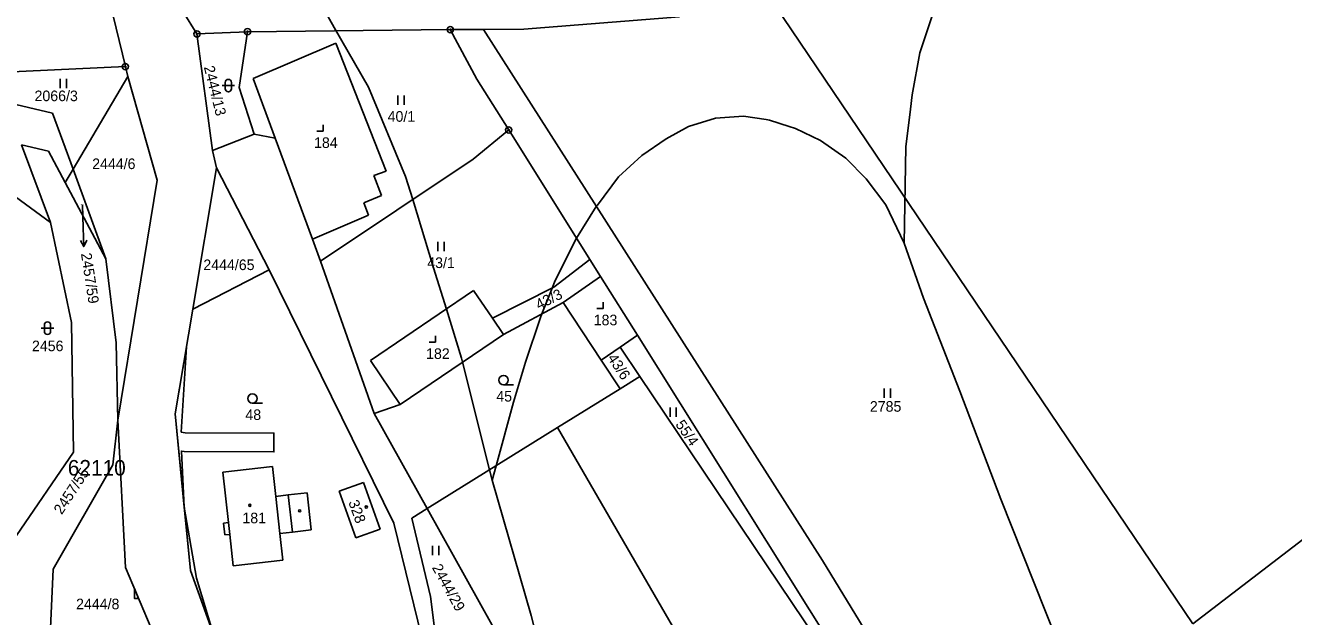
# Model space of a CAD drawing. Extents: x -546762 to -540209, y -1046851 to -1035694.
# Drawn here: x -542524.6 to -542321.1, y -1038280.2 to -1038185.3 of the extents above; entities that cross this region are included whole.
import ezdxf

# ---------------------------------------------------------------- set-up
doc = ezdxf.new("R2010")
doc.units = 0
for name, color, linetype in [('Vrstva 1', 7, 'Continuous'), ('Vrstva 16', 7, 'Continuous'), ('Vrstva 18', 7, 'Continuous'), ('Vrstva 19', 7, 'Continuous'), ('Vrstva 24', 7, 'Continuous'), ('Vrstva 25', 7, 'Continuous'), ('Vrstva 3', 7, 'Continuous'), ('Vrstva 30', 7, 'Continuous'), ('Vrstva 37', 7, 'Continuous'), ('Vrstva 4', 7, 'Continuous'), ('Vrstva 52', 7, 'Continuous'), ('Vrstva 53', 7, 'Continuous'), ('Vrstva 6', 7, 'Continuous')]:
    doc.layers.add(name, color=color, linetype=linetype)

msp = doc.modelspace()

# ---------------------------------------------------------------- linework, layer by layer
at = {"layer": 'Vrstva 1'}
for p, q in [((-542497.05, -1038186.73), (-542494.56, -1038205.44)), ((-542493.9, -1038208.21), (-542485.47, -1038224.57)), ((-542474.24, -1038260.11), (-542470.32, -1038258.7)), ((-542470.32, -1038258.7), (-542467.63, -1038266.22)), ((-542471.54, -1038267.61), (-542474.24, -1038260.11)), ((-542467.63, -1038266.22), (-542471.54, -1038267.61)), ((-542520.11, -1038272.63), (-542520.66, -1038284.45)), ((-542503.82, -1038283.47), (-542508.5, -1038272.35))]:
    msp.add_line(p, q, dxfattribs=at)
for points in [[(-542508.54, -1038191.96), (-542519.99, -1038144.89)], [(-542337.22, -1038281.4), (-542405.66, -1038180.06)], [(-542499.25, -1038183.17), (-542497.05, -1038186.73)], [(-542444.58, -1038185.98), (-542419.6, -1038183.97)], [(-542497.05, -1038186.73), (-542488.94, -1038186.36)], [(-542488.94, -1038186.36), (-542490.28, -1038195.32)], [(-542488.94, -1038186.36), (-542456.39, -1038186.03)], [(-542456.39, -1038186.03), (-542451.08, -1038186.01)], [(-542456.39, -1038186.03), (-542452.12, -1038193.97)], [(-542451.08, -1038186.01), (-542444.58, -1038185.98)], [(-542451.08, -1038186.01), (-542396.66, -1038271.22)], [(-542488.04, -1038193.85), (-542474.76, -1038188.22)], [(-542466.71, -1038208.72), (-542474.76, -1038188.22)], [(-542532.51, -1038193.09), (-542508.54, -1038191.96)], [(-542516.93, -1038208.44), (-542508.15, -1038193.56)], [(-542508.54, -1038191.96), (-542508.15, -1038193.56)], [(-542508.15, -1038193.56), (-542503.44, -1038210.2)], [(-542484.49, -1038203.47), (-542488.04, -1038193.85)], [(-542337.22, -1038281.4), (-542222.61, -1038193.52)], [(-542490.28, -1038195.32), (-542487.88, -1038202.82)], [(-542452.12, -1038193.97), (-542447.01, -1038202.13)], [(-542531.83, -1038196.7), (-542520.23, -1038199.41)], [(-542520.23, -1038199.41), (-542516.93, -1038208.44)], [(-542494.56, -1038205.44), (-542487.88, -1038202.82)], [(-542487.88, -1038202.82), (-542484.49, -1038203.47)], [(-542478.53, -1038219.65), (-542484.49, -1038203.47)], [(-542452.73, -1038206.83), (-542447.01, -1038202.13)], [(-542447.01, -1038202.13), (-542433.99, -1038222.91)], [(-542520.58, -1038216.96), (-542525.23, -1038204.51)], [(-542494.56, -1038205.44), (-542493.9, -1038208.21)], [(-542493.9, -1038208.21), (-542497.73, -1038230.88)], [(-542477.23, -1038223.18), (-542452.73, -1038206.83)], [(-542516.93, -1038208.44), (-542511.66, -1038222.84)], [(-542503.44, -1038210.2), (-542509.76, -1038248.73)], [(-542468.67, -1038209.44), (-542466.71, -1038208.72)], [(-542467.42, -1038212.63), (-542468.67, -1038209.44)], [(-542470.29, -1038213.85), (-542467.42, -1038212.63)], [(-542469.51, -1038215.83), (-542470.29, -1038213.85)], [(-542478.53, -1038219.65), (-542469.51, -1038215.83)], [(-542517.2, -1038233.05), (-542520.58, -1038216.96)], [(-542477.23, -1038223.18), (-542478.53, -1038219.65)], [(-542510.01, -1038236.3), (-542511.66, -1038222.84)], [(-542477.23, -1038223.18), (-542468.62, -1038247.66)], [(-542439.78, -1038227.37), (-542433.99, -1038222.91)], [(-542433.99, -1038222.91), (-542432.28, -1038225.64)], [(-542497.73, -1038230.88), (-542485.47, -1038224.57)], [(-542465.46, -1038265.25), (-542485.47, -1038224.57)], [(-542438.3, -1038229.8), (-542432.28, -1038225.64)], [(-542432.28, -1038225.64), (-542426.37, -1038235.07)], [(-542469.2, -1038239.14), (-542452.65, -1038227.9)], [(-542452.65, -1038227.9), (-542449.64, -1038232.33)], [(-542449.64, -1038232.33), (-542439.78, -1038227.37)], [(-542447.86, -1038234.96), (-542438.3, -1038229.8)], [(-542438.3, -1038229.8), (-542432.18, -1038239.08)], [(-542497.73, -1038230.88), (-542500.57, -1038247.71)], [(-542449.64, -1038232.33), (-542447.86, -1038234.96)], [(-542516.84, -1038253.85), (-542517.2, -1038233.05)], [(-542509.76, -1038248.73), (-542510.01, -1038236.3)], [(-542464.42, -1038246.19), (-542447.86, -1038234.96)], [(-542429.15, -1038236.99), (-542426.37, -1038235.07)], [(-542378.03, -1038312.21), (-542426.37, -1038235.07)], [(-542432.18, -1038239.08), (-542429.15, -1038236.99)], [(-542425.98, -1038241.7), (-542429.15, -1038236.99)], [(-542469.2, -1038239.14), (-542464.42, -1038246.19)], [(-542432.18, -1038239.08), (-542429.15, -1038243.67)], [(-542425.98, -1038241.7), (-542429.15, -1038243.67)], [(-542375.23, -1038317.2), (-542425.98, -1038241.7)], [(-542439.2, -1038249.9), (-542429.15, -1038243.67)], [(-542468.62, -1038247.66), (-542464.42, -1038246.19)], [(-542509.76, -1038248.73), (-542510.57, -1038255.85)], [(-542509.76, -1038248.73), (-542508.5, -1038272.35)], [(-542498.08, -1038272.83), (-542500.57, -1038247.71)], [(-542468.62, -1038247.66), (-542460.12, -1038262.88)], [(-542460.12, -1038262.88), (-542439.2, -1038249.9)], [(-542439.2, -1038249.9), (-542414.25, -1038292.92)], [(-542525.99, -1038267.23), (-542516.84, -1038253.85)], [(-542520.11, -1038272.63), (-542510.57, -1038255.85)], [(-542492.92, -1038257.05), (-542484.95, -1038256.16)], [(-542492.92, -1038257.05), (-542492, -1038265.15)], [(-542484.95, -1038256.16), (-542484.41, -1038260.93)], [(-542484.41, -1038260.93), (-542482.42, -1038260.71)], [(-542482.42, -1038260.71), (-542479.39, -1038260.37)], [(-542479.39, -1038260.37), (-542478.72, -1038266.33)], [(-542462.59, -1038264.42), (-542460.12, -1038262.88)], [(-542460.12, -1038262.88), (-542449.66, -1038281.6)], [(-542492, -1038265.15), (-542492.8, -1038265.24)], [(-542462.59, -1038264.42), (-542459.56, -1038276.98)], [(-542492.8, -1038265.24), (-542492.58, -1038267.13)], [(-542492.58, -1038267.13), (-542491.79, -1038267.04)], [(-542491.22, -1038272.06), (-542491.79, -1038267.04)], [(-542481.7, -1038266.67), (-542483.73, -1038266.9)], [(-542483.73, -1038266.9), (-542483.25, -1038271.17)], [(-542478.72, -1038266.33), (-542481.7, -1038266.67)], [(-542465.46, -1038265.25), (-542460.94, -1038283.57)], [(-542483.25, -1038271.17), (-542491.22, -1038272.06)], [(-542396.66, -1038271.22), (-542373.5, -1038309.22)], [(-542492.62, -1038288.01), (-542498.08, -1038272.83)], [(-542459.56, -1038276.98), (-542458.47, -1038285.95)]]:
    msp.add_lwpolyline(points, dxfattribs=at)
at = {"layer": 'Vrstva 16'}
msp.add_line((-542515.31, -1038217.86), (-542515.22, -1038220.86), dxfattribs=at)
for points in [[(-542515.43, -1038214.17), (-542515.31, -1038217.86)], [(-542514.75, -1038219.84), (-542515.22, -1038220.86), (-542515.75, -1038219.87)]]:
    msp.add_lwpolyline(points, dxfattribs=at)
at = {"layer": 'Vrstva 24'}
for centre, radius in [((-542456.39, -1038186.03), 0.5), ((-542497.05, -1038186.73), 0.5), ((-542497.05, -1038186.73), 0.1), ((-542488.94, -1038186.36), 0.5), ((-542488.94, -1038186.36), 0.1), ((-542456.39, -1038186.03), 0.1), ((-542508.54, -1038191.96), 0.5), ((-542508.54, -1038191.96), 0.1), ((-542447.01, -1038202.13), 0.5), ((-542447.01, -1038202.13), 0.1)]:
    msp.add_circle(centre, radius, dxfattribs=at)
at = {"layer": 'Vrstva 25'}
for p, q in [((-542519.01, -1038195.42), (-542519.01, -1038193.92)), ((-542518.01, -1038195.42), (-542518.01, -1038193.92)), ((-542493.01, -1038195.02), (-542491.01, -1038195.02)), ((-542492.51, -1038195.52), (-542492.51, -1038194.52)), ((-542491.51, -1038194.52), (-542491.51, -1038195.52)), ((-542464.81, -1038198.11), (-542464.81, -1038196.61)), ((-542463.81, -1038198.11), (-542463.81, -1038196.61)), ((-542458.4, -1038221.59), (-542458.4, -1038220.09)), ((-542457.4, -1038221.59), (-542457.4, -1038220.09)), ((-542522.04, -1038233.94), (-542520.04, -1038233.94)), ((-542521.54, -1038234.44), (-542521.54, -1038233.44)), ((-542520.54, -1038233.44), (-542520.54, -1038234.44)), ((-542447.85, -1038243.02), (-542446.25, -1038243.02)), ((-542386.76, -1038245.14), (-542386.76, -1038243.64)), ((-542385.76, -1038245.14), (-542385.76, -1038243.64)), ((-542488.15, -1038245.98), (-542486.55, -1038245.98)), ((-542421.12, -1038248.19), (-542421.12, -1038246.69)), ((-542420.12, -1038248.19), (-542420.12, -1038246.69)), ((-542459.25, -1038270.37), (-542459.25, -1038268.87)), ((-542458.25, -1038270.37), (-542458.25, -1038268.87))]:
    msp.add_line(p, q, dxfattribs=at)
for points in [[(-542477.82, -1038202.32), (-542476.82, -1038202.32), (-542476.82, -1038201.32)], [(-542432.86, -1038230.78), (-542431.86, -1038230.78), (-542431.86, -1038229.78)], [(-542459.77, -1038236.18), (-542458.77, -1038236.18), (-542458.77, -1038235.18)]]:
    msp.add_lwpolyline(points, dxfattribs=at)
for centre, radius in [((-542447.85, -1038242.27), 0.75), ((-542488.15, -1038245.23), 0.75), ((-542488.56, -1038262.37), 0.175), ((-542480.56, -1038263.25), 0.175), ((-542469.88, -1038262.65), 0.175)]:
    msp.add_circle(centre, radius, dxfattribs=at)
for centre, start, end in [((-542492.01, -1038194.52), 0, 180), ((-542492.01, -1038195.52), 180, 0), ((-542521.04, -1038233.44), 0, 180), ((-542521.04, -1038234.44), 180, 0)]:
    msp.add_arc(centre, 0.5, start, end, dxfattribs=at)
at = {"layer": 'Vrstva 3'}
for points in [[(-542492.92, -1038257.05), (-542484.95, -1038256.16)], [(-542492.92, -1038257.05), (-542492, -1038265.15)], [(-542484.95, -1038256.16), (-542484.41, -1038260.93)], [(-542474.24, -1038260.11), (-542470.32, -1038258.7)], [(-542470.32, -1038258.7), (-542467.63, -1038266.22)], [(-542484.41, -1038260.93), (-542483.73, -1038266.9)], [(-542471.54, -1038267.61), (-542474.24, -1038260.11)], [(-542492, -1038265.15), (-542491.79, -1038267.04)], [(-542491.22, -1038272.06), (-542491.79, -1038267.04)], [(-542483.73, -1038266.9), (-542483.25, -1038271.17)], [(-542467.63, -1038266.22), (-542471.54, -1038267.61)], [(-542483.25, -1038271.17), (-542491.22, -1038272.06)]]:
    msp.add_lwpolyline(points, dxfattribs=at)
at = {"layer": 'Vrstva 30'}
for points in [[(-542499.56, -1038250.65), (-542498.93, -1038250.73), (-542484.69, -1038250.79), (-542484.71, -1038253.79), (-542499.13, -1038253.73), (-542499.55, -1038253.67), (-542499.09, -1038262.65), (-542500.57, -1038247.71), (-542498.75, -1038236.93), (-542499.56, -1038250.65)], [(-542497.14, -1038274.06), (-542494.39, -1038283.1), (-542498.08, -1038272.83), (-542499.09, -1038262.65), (-542497.14, -1038274.06)], [(-542506.41, -1038277.31), (-542507.1, -1038277.3), (-542507.08, -1038275.73), (-542506.41, -1038277.31)]]:
    msp.add_lwpolyline(points, dxfattribs=at)
at = {"layer": 'Vrstva 37'}
for centre in [(-542488.56, -1038262.37), (-542469.88, -1038262.65)]:
    msp.add_circle(centre, 0.175, dxfattribs=at)
at = {"layer": 'Vrstva 4'}
for points in [[(-542484.41, -1038260.93), (-542483.73, -1038266.9)], [(-542482.42, -1038260.71), (-542481.7, -1038266.67)], [(-542492, -1038265.15), (-542491.79, -1038267.04)]]:
    msp.add_lwpolyline(points, dxfattribs=at)
at = {"layer": 'Vrstva 52'}
for points in [[(-542383.58, -1038220.3), (-542383.3, -1038204.84), (-542382.54, -1038198.78), (-542382.25, -1038196.47), (-542381.06, -1038189.75), (-542378.82, -1038183.02), (-542377.56, -1038180.27), (-542375.68, -1038176.15), (-542374.52, -1038173.96), (-542371.95, -1038169.12), (-542367.32, -1038162.7), (-542361.79, -1038156.12), (-542354.92, -1038149.69), (-542342.52, -1038139.38), (-542328.18, -1038128.92), (-542320.58, -1038124), (-542308.64, -1038116.27), (-542288.85, -1038103.45), (-542273.03, -1038093.21), (-542264.35, -1038087.59)], [(-542476.55, -1038183), (-542475.02, -1038185.67), (-542469.53, -1038195.26), (-542463.56, -1038209.6), (-542462.43, -1038213.3), (-542459.08, -1038224.25), (-542457.03, -1038230.88), (-542454.6, -1038238.75), (-542454.43, -1038239.42), (-542450.09, -1038256.66), (-542449.67, -1038258.32)], [(-542383.58, -1038220.3), (-542386.51, -1038214.14), (-542389.65, -1038209.96), (-542392.93, -1038206.67), (-542396.96, -1038203.83), (-542401, -1038201.89), (-542402.03, -1038201.56), (-542405.18, -1038200.54), (-542405.72, -1038200.46), (-542409.36, -1038199.94), (-542413.84, -1038200.24), (-542418.18, -1038201.59), (-542421.76, -1038203.53), (-542425.64, -1038206.22), (-542429.38, -1038209.66), (-542432.78, -1038214.2), (-542432.96, -1038214.44), (-542436.12, -1038219.52), (-542436.4, -1038219.97), (-542439.68, -1038226.54), (-542440.06, -1038227.51), (-542441.69, -1038231.63), (-542441.92, -1038232.22), (-542444.31, -1038239.4), (-542446.26, -1038245.82), (-542449.04, -1038256.01), (-542449.67, -1038258.32)], [(-542294.13, -1038377.28), (-542294.76, -1038377.24), (-542298.68, -1038376.39), (-542302.1, -1038374.76), (-542305.51, -1038372.46), (-542309.18, -1038369.21), (-542312.66, -1038365.7), (-542322.3, -1038353.53), (-542323.64, -1038351.84), (-542334.88, -1038333.53), (-542344.29, -1038315.75), (-542349.67, -1038304.45), (-542351.84, -1038299.9), (-542357.36, -1038288.29), (-542368.05, -1038261.39), (-542368.64, -1038259.84), (-542374.62, -1038244.06), (-542380.44, -1038229.11), (-542383.58, -1038220.3)], [(-542449.67, -1038258.32), (-542443.4, -1038280.08), (-542438.56, -1038299.01), (-542437.98, -1038301.3), (-542435.13, -1038312.47), (-542432.88, -1038321.27), (-542431.52, -1038326.72)]]:
    msp.add_lwpolyline(points, dxfattribs=at)
at = {"layer": 'Vrstva 6'}
for points in [[(-542525.23, -1038204.51), (-542520.86, -1038205.53)], [(-542518.18, -1038210.57), (-542520.86, -1038205.53)], [(-542520.58, -1038216.96), (-542532.87, -1038208)], [(-542516.93, -1038208.44), (-542518.18, -1038210.57)], [(-542511.66, -1038222.84), (-542518.18, -1038210.57)]]:
    msp.add_lwpolyline(points, dxfattribs=at)

# ---------------------------------------------------------------- texts
at = {"layer": 'Vrstva 16'}
msp.add_text('2457/59', height=1.7, rotation=278.748, dxfattribs=at).set_placement((-542515.68, -1038221.98))
at = {"layer": 'Vrstva 18'}
for s, rotation, p in [('2444/13', 284.0046, (-542495.96, -1038192.04)), ('43/3', 26.4198, (-542442.18, -1038231.03)), ('43/6', 303.5573, (-542431.25, -1038238.73)), ('55/4', 304.7895, (-542420.34, -1038249.4)), ('2457/55', 56.7482, (-542518.75, -1038263.97)), ('2444/29', 298.7956, (-542459.38, -1038272.36))]:
    msp.add_text(s, height=1.7, rotation=rotation, dxfattribs=at).set_placement(p)
for s, height, p in [('2066/3', 1.7, (-542523.12, -1038197.51)), ('40/1', 1.7, (-542466.45, -1038200.81)), ('2444/6', 1.7, (-542513.87, -1038208.41)), ('2457/59', 0.1, (-542515.7, -1038214.17)), ('2444/65', 1.7, (-542496.03, -1038224.62)), ('43/1', 1.7, (-542460.09, -1038224.29)), ('2456', 1.7, (-542523.53, -1038237.64)), ('45', 1.7, (-542449.01, -1038245.72)), ('2785', 1.7, (-542389.06, -1038247.35)), ('48', 1.7, (-542489.28, -1038248.68)), ('2444/8', 1.7, (-542516.45, -1038279.05))]:
    msp.add_text(s, height=height, dxfattribs=at).set_placement(p)
at = {"layer": 'Vrstva 19'}
for s, p in [('184', (-542478.26, -1038205.02)), ('183', (-542433.38, -1038233.48)), ('182', (-542460.28, -1038238.88)), ('181', (-542489.76, -1038265.25))]:
    msp.add_text(s, height=1.7, dxfattribs=at).set_placement(p)
msp.add_text('328', height=1.7, rotation=289.8, dxfattribs=at).set_placement((-542472.78, -1038261.86))
at = {"layer": 'Vrstva 53'}
msp.add_text('62110', height=2.5, dxfattribs=at).set_placement((-542517.78, -1038257.6))

doc.saveas('drawing.dxf')
